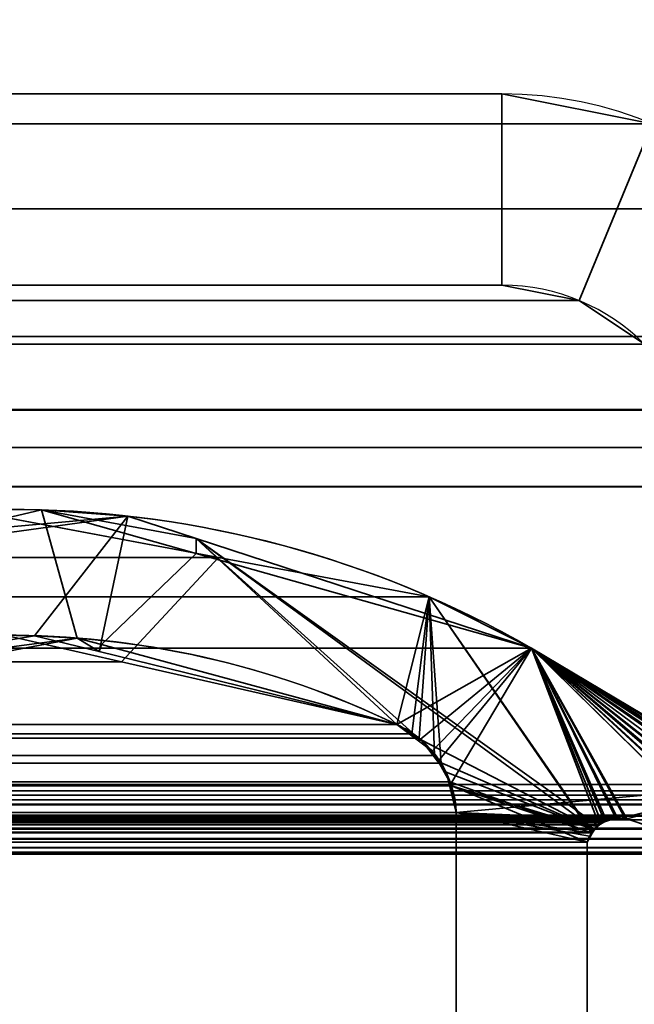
# Model space of a CAD drawing. Header units: millimetres. Extents: x -603 to 3703, y -120 to 193.
# Tile 918 of 938: x 3507 to 3512, y 10 to 18. Entities that reach past the tile are written whole.
import ezdxf

# ---------------------------------------------------------------- set-up
doc = ezdxf.new("R2010")
doc.units = ezdxf.units.MM
doc.layers.add('151', color=7, linetype='Continuous', true_color=0xffffff)

# ---------------------------------------------------------------- blocks, each defined once
blk = doc.blocks.new('UG_SURFACE_003')
at = {"layer": '151', "color": 252, "linetype": 'Continuous', "lineweight": 35}
for points in [[(3702.5001, -35, 2213.0001), (3702.5001, 174.4, 2213.0001), (2297.4999, 174.4, 2213.0001), (2297.4999, -35, 2213.0001)], [(2447.5, -35, 2063), (2447.5, 174.4, 2063), (3552.5, 174.4, 2063), (3552.5, -35, 2063)]]:
    blk.add_3dface(points, dxfattribs=at)
blk = doc.blocks.new('UG_SURFACE_166')
at = {"layer": '151', "color": 252, "linetype": 'Continuous', "lineweight": 35}
for points in [[(3510.92, 17.5, 2019.4199), (2489.08, 17.5, 2019.4199), (2487.9014, 17.2655, 2020.5986), (3512.0986, 17.2655, 2020.5986)], [(2489.08, 17.5, 2019.4199), (3510.92, 17.5, 2019.4199), (3502.61, 17.5, 2011.1101), (2497.39, 17.5, 2011.1101)], [(3510.92, 16, 2019.4199), (3502.61, 16, 2011.1101), (3502.61, 17.5, 2011.1101), (3510.92, 17.5, 2019.4199)], [(3510.92, 17.5, 2019.4199), (3512.0986, 17.2655, 2020.5986), (3511.5247, 15.8797, 2020.0245), (3510.92, 16, 2019.4199)], [(3512.0986, 17.2655, 2020.5986), (2487.9014, 17.2655, 2020.5986), (2486.902, 16.5979, 2021.5979), (3513.098, 16.5979, 2021.5979)], [(3512.0986, 17.2655, 2020.5986), (3513.098, 16.5979, 2021.5979), (3512.0373, 15.5372, 2020.5371), (3511.5247, 15.8797, 2020.0245)], [(3513.098, 16.5979, 2021.5979), (2486.902, 16.5979, 2021.5979), (2486.2344, 15.5987, 2022.2654), (3513.7656, 15.5987, 2022.2654)], [(3511.5247, 15.8797, 2020.0245), (2488.4753, 15.8797, 2020.0245), (2489.08, 16, 2019.4199), (3510.92, 16, 2019.4199)], [(2489.08, 16, 2019.4199), (2497.39, 16, 2011.1101), (3502.61, 16, 2011.1101), (3510.92, 16, 2019.4199)], [(3512.0373, 15.5372, 2020.5371), (2487.9627, 15.5372, 2020.5371), (2488.4753, 15.8797, 2020.0245), (3511.5247, 15.8797, 2020.0245)], [(3513.9408, 15.0209, 2022.4409), (3513.7656, 15.5987, 2022.2654), (2486.2344, 15.5987, 2022.2654), (2486.0592, 15.0209, 2022.4409)], [(3512.3796, 15.0246, 2020.8797), (2487.6204, 15.0246, 2020.8797), (2487.9627, 15.5372, 2020.5371), (3512.0373, 15.5372, 2020.5371)], [(2486.0592, 15.0209, 2022.4409), (2486.0001, 14.42, 2022.5), (3513.9999, 14.42, 2022.5)], [(2486.0592, 15.0209, 2022.4409), (3513.9999, 14.42, 2022.5), (3513.9408, 15.0209, 2022.4409)], [(2487.5305, 14.7282, 2020.9696), (2487.6204, 15.0246, 2020.8797), (3512.3796, 15.0246, 2020.8797), (3512.4695, 14.7282, 2020.9696)], [(3512.5, 14.42, 2020.9999), (2487.5, 14.42, 2020.9999), (2487.5305, 14.7282, 2020.9696)], [(3512.4695, 14.7282, 2020.9696), (3512.5, 14.42, 2020.9999), (2487.5305, 14.7282, 2020.9696)], [(2486.0001, -46.92, 2022.5), (3513.9999, -46.92, 2022.5), (3513.9999, 14.42, 2022.5), (2486.0001, 14.42, 2022.5)], [(2487.5, -46.92, 2020.9999), (2487.5, 14.42, 2020.9999), (3512.5, 14.42, 2020.9999), (3512.5, -46.92, 2020.9999)]]:
    blk.add_3dface(points, dxfattribs=at)
blk = doc.blocks.new('UG_SURFACE_167')
at = {"layer": '151', "color": 252, "linetype": 'Continuous', "lineweight": 35}
for points in [[(3510.92, 17.5, 2019.4199), (3510.92, 17.5, -7), (3502.61, 17.5, -7), (3502.61, 17.5, 2011.1101)], [(3510.92, 16, -7), (3502.61, 16, -7), (3502.61, 17.5, -7), (3510.92, 17.5, -7)], [(3510.92, 17.5, 2019.4199), (3502.61, 17.5, 2011.1101), (3502.61, 16, 2011.1101), (3510.92, 16, 2019.4199)], [(3512.0986, 17.2655, 2020.5986), (3512.0986, 17.2655, -7), (3510.92, 17.5, -7), (3510.92, 17.5, 2019.4199)], [(3510.92, 17.5, -7), (3512.0986, 17.2655, -7), (3511.5247, 15.8797, -7), (3510.92, 16, -7)], [(3510.92, 16, 2019.4199), (3511.5247, 15.8797, 2020.0245), (3512.0986, 17.2655, 2020.5986), (3510.92, 17.5, 2019.4199)], [(3512.0986, 17.2655, -7), (3513.098, 16.5979, -7), (3512.0373, 15.5372, -7), (3511.5247, 15.8797, -7)], [(3511.5247, 15.8797, 2020.0245), (3512.0373, 15.5372, 2020.5371), (3513.098, 16.5979, 2021.5979), (3512.0986, 17.2655, 2020.5986)], [(3510.92, 16, 2019.4199), (3502.61, 16, 2011.1101), (3502.61, 16, -7), (3510.92, 16, -7)], [(3510.92, 16, 2019.4199), (3510.92, 16, -7), (3511.5247, 15.8797, -7), (3511.5247, 15.8797, 2020.0245)], [(3511.5247, 15.8797, 2020.0245), (3511.5247, 15.8797, -7), (3512.0373, 15.5372, -7), (3512.0373, 15.5372, 2020.5371)]]:
    blk.add_3dface(points, dxfattribs=at)
blk = doc.blocks.new('UG_SURFACE_221')
at = {"layer": '151', "color": 7, "linetype": 'Continuous', "lineweight": 35}
for points in [[(2491.3032, 13.8666, 2017.1969), (3508.6968, 13.8666, 2017.1969), (3506.7186, 14.2362, 2015.2187)], [(3507.937, 13.0477, 2016.4371), (3507.0217, 13.2561, 2015.5215), (3506.7186, 14.2362, 2015.2187), (3508.6968, 13.8666, 2017.1969)], [(3510.35, 13.5578, 2018.8501), (3508.6968, 13.8666, 2017.1969), (2491.3032, 13.8666, 2017.1969), (2489.65, 13.5578, 2018.8501)], [(3508.6968, 13.8666, 2017.1969), (3510.35, 13.5578, 2018.8501), (3510.0949, 12.5565, 2018.595), (3507.937, 13.0477, 2016.4371)], [(2489.65, 13.5578, 2018.8501), (2488.848, 13.1555, 2019.6519), (3511.152, 13.1555, 2019.6519)], [(2489.65, 13.5578, 2018.8501), (3511.152, 13.1555, 2019.6519), (3510.35, 13.5578, 2018.8501)], [(3510.2129, 12.4839, 2018.713), (3510.0949, 12.5565, 2018.595), (3510.35, 13.5578, 2018.8501)], [(3510.35, 13.5578, 2018.8501), (3510.2701, 12.4486, 2018.7702), (3510.2129, 12.4839, 2018.713)], [(3510.3898, 12.3133, 2018.8897), (3510.2701, 12.4486, 2018.7702), (3510.35, 13.5578, 2018.8501)], [(3510.35, 13.5578, 2018.8501), (3510.442, 12.2541, 2018.9421), (3510.3898, 12.3133, 2018.8897)], [(3510.5097, 12.1076, 2019.0098), (3510.442, 12.2541, 2018.9421), (3510.35, 13.5578, 2018.8501), (3511.621, 11.7072, 2020.1211)], [(3511.6827, 11.7698, 2020.1828), (3511.627, 11.713, 2020.1268), (3510.35, 13.5578, 2018.8501), (3511.152, 13.1555, 2019.6519)], [(3511.627, 11.713, 2020.1268), (3511.621, 11.7072, 2020.1211), (3510.35, 13.5578, 2018.8501)], [(3507.937, 13.0477, 2016.4371), (2492.063, 13.0444, 2016.4368), (2492.9996, 13.2561, 2015.5005)], [(3507.0217, 13.2561, 2015.5215), (3507.937, 13.0477, 2016.4371), (2492.9996, 13.2561, 2015.5005)], [(3512.9445, 12.0875, 2021.4446), (3511.152, 13.1555, 2019.6519), (2488.848, 13.1555, 2019.6519), (2487.0555, 12.0875, 2021.4446)], [(3511.152, 13.1555, 2019.6519), (3513.0851, 11.8384, 2021.585), (3513.0844, 11.8085, 2021.5845)], [(3513.0844, 11.8085, 2021.5845), (3513.072, 11.7445, 2021.5719), (3513.0677, 11.736, 2021.5678), (3511.152, 13.1555, 2019.6519)], [(3511.152, 13.1555, 2019.6519), (3513.052, 11.9651, 2021.5521), (3513.0689, 11.9316, 2021.569), (3513.0699, 11.9274, 2021.5697)], [(3511.152, 13.1555, 2019.6519), (3512.9445, 12.0875, 2021.4446), (3512.9981, 12.0363, 2021.4982)], [(3511.152, 13.1555, 2019.6519), (3512.8782, 11.5549, 2021.3783), (3512.8458, 11.5407, 2021.3459), (3512.7914, 11.5435, 2021.2913)], [(3513.0677, 11.736, 2021.5678), (3513.0312, 11.662, 2021.5313), (3513.0274, 11.6582, 2021.5275), (3511.152, 13.1555, 2019.6519)], [(3512.9981, 12.0363, 2021.4982), (3513.0329, 12.0032, 2021.5328), (3513.052, 11.9651, 2021.5521), (3511.152, 13.1555, 2019.6519)], [(3511.152, 13.1555, 2019.6519), (3512.9611, 11.5914, 2021.461), (3512.9602, 11.5905, 2021.4601), (3512.8782, 11.5549, 2021.3783)], [(3513.0699, 11.9274, 2021.5697), (3513.0851, 11.846, 2021.5852), (3513.0851, 11.8384, 2021.585), (3511.152, 13.1555, 2019.6519)], [(3511.152, 13.1555, 2019.6519), (3511.6997, 11.787, 2020.1998), (3511.6827, 11.7698, 2020.1828)], [(3511.152, 13.1555, 2019.6519), (3511.8995, 11.8171, 2020.3996), (3511.8856, 11.8188, 2020.3855)], [(3513.0274, 11.6582, 2021.5275), (3512.9611, 11.5914, 2021.461), (3511.152, 13.1555, 2019.6519)], [(3511.152, 13.1555, 2019.6519), (3511.8248, 11.8261, 2020.3249), (3511.8134, 11.8226, 2020.3135)], [(3512.7914, 11.5435, 2021.2913), (3512.697, 11.5484, 2021.1971), (3511.8995, 11.8171, 2020.3996), (3511.152, 13.1555, 2019.6519)], [(3511.8856, 11.8188, 2020.3855), (3511.8248, 11.8261, 2020.3249), (3511.152, 13.1555, 2019.6519)], [(3511.8134, 11.8226, 2020.3135), (3511.7393, 11.7994, 2020.2394), (3511.6997, 11.787, 2020.1998), (3511.152, 13.1555, 2019.6519)], [(3510.0949, 12.5565, 2018.595), (2489.9051, 12.5565, 2018.595), (2492.063, 13.0444, 2016.4368)], [(2492.063, 13.0444, 2016.4368), (3507.937, 13.0477, 2016.4371), (3510.0949, 12.5565, 2018.595)], [(2489.79, 12.4747, 2018.7101), (2489.9051, 12.5565, 2018.595), (3510.0949, 12.5565, 2018.595)], [(3510.0949, 12.5565, 2018.595), (3510.2129, 12.4839, 2018.713), (2489.79, 12.4747, 2018.7101)], [(3510.2701, 12.4486, 2018.7702), (2489.61, 12.3158, 2018.8901), (2489.6529, 12.3772, 2018.847)], [(3510.2701, 12.4486, 2018.7702), (3510.3898, 12.3133, 2018.8897), (2489.61, 12.3158, 2018.8901)], [(2489.6529, 12.3772, 2018.847), (2489.79, 12.4747, 2018.7101), (3510.2129, 12.4839, 2018.713)], [(3510.2129, 12.4839, 2018.713), (3510.2701, 12.4486, 2018.7702), (2489.6529, 12.3772, 2018.847)], [(2489.522, 12.19, 2018.9781), (2489.61, 12.3158, 2018.8901), (3510.3898, 12.3133, 2018.8897)], [(3510.3898, 12.3133, 2018.8897), (3510.442, 12.2541, 2018.9421), (2489.522, 12.19, 2018.9781)], [(3510.442, 12.2541, 2018.9421), (2489.4927, 12.1064, 2019.0072), (2489.522, 12.19, 2018.9781)], [(3510.442, 12.2541, 2018.9421), (3510.5097, 12.1076, 2019.0098), (2489.4927, 12.1064, 2019.0072)], [(2487.0555, 12.0875, 2021.4446), (2487.0012, 12.0382, 2021.4989), (3512.9981, 12.0363, 2021.4982)], [(3512.9981, 12.0363, 2021.4982), (3512.9445, 12.0875, 2021.4446), (2487.0555, 12.0875, 2021.4446)], [(2489.4547, 11.9977, 2019.0454), (2489.4927, 12.1064, 2019.0072), (3510.5097, 12.1076, 2019.0098)], [(3510.5097, 12.1076, 2019.0098), (3510.525, 12.0751, 2019.0248), (2489.4547, 11.9977, 2019.0454)], [(3510.525, 12.0751, 2019.0248), (3510.5615, 11.8663, 2019.0616), (2489.4547, 11.9977, 2019.0454)], [(3511.621, 11.7072, 2020.1211), (3511.5888, 11.6334, 2020.0887), (3510.525, 12.0751, 2019.0248), (3510.5097, 12.1076, 2019.0098)], [(3510.5615, 11.8663, 2019.0616), (3510.525, 12.0751, 2019.0248), (3511.5888, 11.6334, 2020.0887)], [(3513.052, 11.9651, 2021.5521), (2486.9473, 11.9664, 2021.5528), (2486.9318, 11.9257, 2021.5681)], [(2486.9318, 11.9257, 2021.5681), (3513.0689, 11.9316, 2021.569), (3513.052, 11.9651, 2021.5521)], [(2486.9516, 11.9779, 2021.5485), (2486.9473, 11.9664, 2021.5528), (3513.052, 11.9651, 2021.5521)], [(3513.052, 11.9651, 2021.5521), (2486.9761, 12.0155, 2021.524), (2486.9516, 11.9779, 2021.5485)], [(2487.0012, 12.0382, 2021.4989), (2486.9761, 12.0155, 2021.524), (3513.0329, 12.0032, 2021.5328)], [(2486.9761, 12.0155, 2021.524), (3513.052, 11.9651, 2021.5521), (3513.0329, 12.0032, 2021.5328)], [(3513.0329, 12.0032, 2021.5328), (3512.9981, 12.0363, 2021.4982), (2487.0012, 12.0382, 2021.4989)], [(3510.5615, 11.8663, 2019.0616), (2489.4385, 11.8663, 2019.0616), (2489.4547, 11.9977, 2019.0454)], [(2486.9215, 11.8984, 2021.5783), (2486.9156, 11.8382, 2021.5845), (3513.0851, 11.846, 2021.5852)], [(2486.9318, 11.9257, 2021.5681), (2486.9215, 11.8984, 2021.5783), (3513.0851, 11.846, 2021.5852)], [(2486.9318, 11.9257, 2021.5681), (3513.0699, 11.9274, 2021.5697), (3513.0689, 11.9316, 2021.569)], [(3513.0851, 11.846, 2021.5852), (3513.0699, 11.9274, 2021.5697), (2486.9318, 11.9257, 2021.5681)], [(3513.0844, 11.8085, 2021.5845), (2486.9156, 11.8382, 2021.5845), (2486.9146, 11.8282, 2021.5855)], [(2486.9146, 11.8282, 2021.5855), (2486.928, 11.7445, 2021.5719), (3513.072, 11.7445, 2021.5719)], [(3513.072, 11.7445, 2021.5719), (3513.0844, 11.8085, 2021.5845), (2486.9146, 11.8282, 2021.5855)], [(2486.9156, 11.8382, 2021.5845), (3513.0851, 11.8384, 2021.585), (3513.0851, 11.846, 2021.5852)], [(3513.0844, 11.8085, 2021.5845), (3513.0851, 11.8384, 2021.585), (2486.9156, 11.8382, 2021.5845)], [(3511.8995, 11.8171, 2020.3996), (3512.697, 11.5484, 2021.1971), (2487.303, 11.5484, 2021.1971), (2488.1005, 11.8171, 2020.3996)], [(3511.8995, 11.8171, 2020.3996), (2488.1005, 11.8171, 2020.3996), (2488.1144, 11.8176, 2020.3855)], [(3511.8248, 11.8261, 2020.3249), (2488.1144, 11.8176, 2020.3855), (2488.1871, 11.8202, 2020.313)], [(3511.8248, 11.8261, 2020.3249), (3511.8856, 11.8188, 2020.3855), (2488.1144, 11.8176, 2020.3855)], [(2488.1144, 11.8176, 2020.3855), (3511.8856, 11.8188, 2020.3855), (3511.8995, 11.8171, 2020.3996)], [(2488.1871, 11.8202, 2020.313), (3511.8134, 11.8226, 2020.3135), (3511.8248, 11.8261, 2020.3249)], [(3511.8134, 11.8226, 2020.3135), (2488.1871, 11.8202, 2020.313), (2488.2166, 11.8212, 2020.2832)], [(2488.2166, 11.8212, 2020.2832), (3511.7393, 11.7994, 2020.2394), (3511.8134, 11.8226, 2020.3135)], [(2488.2166, 11.8212, 2020.2832), (2488.2603, 11.8, 2020.2398), (3511.7393, 11.7994, 2020.2394)], [(2489.4385, 6.7187, 2019.0616), (2489.4385, 11.8663, 2019.0616), (3510.5615, 11.8663, 2019.0616), (3510.5615, 6.7187, 2019.0616)], [(3510.5615, 6.7187, 2019.0616), (3510.5615, 11.8663, 2019.0616), (3511.5888, 11.6334, 2020.0887), (3511.5888, 7.3541, 2020.0887)], [(2486.9323, 11.736, 2021.5678), (3513.0677, 11.736, 2021.5678), (3513.072, 11.7445, 2021.5719), (2486.928, 11.7445, 2021.5719)], [(3513.0312, 11.662, 2021.5313), (2486.9323, 11.736, 2021.5678), (2486.9688, 11.662, 2021.5313)], [(3513.0312, 11.662, 2021.5313), (3513.0677, 11.736, 2021.5678), (2486.9323, 11.736, 2021.5678)], [(3511.6997, 11.787, 2020.1998), (2488.2603, 11.8, 2020.2398), (2488.3184, 11.7716, 2020.1817)], [(3511.6997, 11.787, 2020.1998), (3511.7393, 11.7994, 2020.2394), (2488.2603, 11.8, 2020.2398)], [(2488.3184, 11.7716, 2020.1817), (3511.6827, 11.7698, 2020.1828), (3511.6997, 11.787, 2020.1998)], [(3511.6827, 11.7698, 2020.1828), (2488.3184, 11.7716, 2020.1817), (2488.3265, 11.7677, 2020.1735)], [(2488.3265, 11.7677, 2020.1735), (3511.627, 11.713, 2020.1268), (3511.6827, 11.7698, 2020.1828)], [(2488.3265, 11.7677, 2020.1735), (2488.3733, 11.7134, 2020.1268), (3511.627, 11.713, 2020.1268)], [(3513.0274, 11.6582, 2021.5275), (2486.9726, 11.6582, 2021.5275), (2487.0391, 11.5917, 2021.461)], [(2487.0391, 11.5917, 2021.461), (3512.9611, 11.5914, 2021.461), (3513.0274, 11.6582, 2021.5275)], [(3511.621, 11.7072, 2020.1211), (2488.3733, 11.7134, 2020.1268), (2488.38, 11.7055, 2020.1201)], [(3511.621, 11.7072, 2020.1211), (3511.627, 11.713, 2020.1268), (2488.3733, 11.7134, 2020.1268)], [(2488.38, 11.7055, 2020.1201), (3511.5888, 11.6334, 2020.0887), (3511.621, 11.7072, 2020.1211)], [(2488.38, 11.7055, 2020.1201), (2488.4112, 11.6334, 2020.0887), (3511.5888, 11.6334, 2020.0887)], [(3512.9602, 11.5905, 2021.4601), (2487.0391, 11.5917, 2021.461), (2487.041, 11.5896, 2021.4589)], [(3512.9602, 11.5905, 2021.4601), (3512.9611, 11.5914, 2021.461), (2487.0391, 11.5917, 2021.461)], [(3512.9602, 11.5905, 2021.4601), (2487.041, 11.5896, 2021.4589), (2487.1218, 11.5553, 2021.378)], [(2487.1218, 11.5553, 2021.378), (3512.8782, 11.5549, 2021.3783), (3512.9602, 11.5905, 2021.4601)], [(3511.5888, 7.3541, 2020.0887), (3511.5888, 11.6334, 2020.0887), (2488.4112, 11.6334, 2020.0887), (2488.4112, 7.3541, 2020.0887)], [(3512.8782, 11.5549, 2021.3783), (2487.1218, 11.5553, 2021.378), (2487.1581, 11.54, 2021.342)], [(3512.8458, 11.5407, 2021.3459), (3512.8782, 11.5549, 2021.3783), (2487.1581, 11.54, 2021.342)], [(3512.8458, 11.5407, 2021.3459), (2487.1581, 11.54, 2021.342), (2487.2088, 11.5412, 2021.291)], [(2487.2088, 11.5412, 2021.291), (3512.7914, 11.5435, 2021.2913), (3512.8458, 11.5407, 2021.3459)], [(3512.7914, 11.5435, 2021.2913), (2487.2088, 11.5412, 2021.291), (2487.283, 11.5429, 2021.2171)], [(2487.283, 11.5429, 2021.2171), (3512.697, 11.5484, 2021.1971), (3512.7914, 11.5435, 2021.2913)], [(2487.283, 11.5429, 2021.2171), (2487.303, 11.5484, 2021.1971), (3512.697, 11.5484, 2021.1971)]]:
    blk.add_3dface(points, dxfattribs=at)
blk = doc.blocks.new('UG_SURFACE_222')
at = {"layer": '151', "color": 7, "linetype": 'Continuous', "lineweight": 35}
for points in [[(3505.4314, 12.8262, 2013.9313), (3507.5881, 13.2339, 2016.088), (3507.308, 14.2393, 2015.8079), (3505.8429, 13.8955, 2014.343)], [(3505.8429, 13.8955, 2014.343), (3507.308, 14.2393, 2015.8079), (3507.9851, 14.1908, -7)], [(3507.308, 14.2393, 2015.8079), (3508.5218, 14.0154, -7), (3507.9851, 14.1908, -7)], [(3507.308, 14.2393, 2015.8079), (3508.522, 13.897, 2017.0221), (3508.5218, 14.0154, -7)], [(3508.522, 13.897, 2017.0221), (3507.308, 14.2393, 2015.8079), (3507.5881, 13.2339, 2016.088), (3507.7784, 13.1825, 2016.2783)], [(3505.8277, 13.9927, -7), (3507.9851, 14.1908, -7), (3507.2534, 13.2525, -7), (3505.4286, 12.9478, -7)], [(3507.9851, 14.1908, -7), (3505.8277, 13.9927, -7), (3505.8429, 13.8955, 2014.343)], [(3507.7612, 13.1281, -7), (3507.2534, 13.2525, -7), (3507.9851, 14.1908, -7)], [(3507.9851, 14.1908, -7), (3508.5218, 14.0154, -7), (3510.0949, 12.5565, -7), (3507.7612, 13.1281, -7)], [(3511.152, 13.1555, -7), (3508.5218, 14.0154, -7), (3508.522, 13.897, 2017.0221)], [(3508.5218, 14.0154, -7), (3511.6425, 11.7364, -7), (3510.2863, 12.4353, -7), (3510.2708, 12.4451, -7)], [(3510.2708, 12.4451, -7), (3510.0949, 12.5565, -7), (3508.5218, 14.0154, -7)], [(3508.5218, 14.0154, -7), (3511.152, 13.1555, -7), (3511.7233, 11.8004, -7), (3511.6742, 11.7616, -7)], [(3511.6742, 11.7616, -7), (3511.6425, 11.7364, -7), (3508.5218, 14.0154, -7)], [(3507.7784, 13.1825, 2016.2783), (3510.0949, 12.5565, 2018.595), (3511.152, 13.1555, 2019.6519), (3508.522, 13.897, 2017.0221)], [(3508.522, 13.897, 2017.0221), (3511.152, 13.1555, 2019.6519), (3511.152, 13.1555, -7)], [(3507.5881, 13.2339, 2016.088), (3505.4286, 12.9478, -7), (3507.2534, 13.2525, -7)], [(3507.5881, 13.2339, 2016.088), (3505.4314, 12.8262, 2013.9313), (3505.4286, 12.9478, -7)], [(3507.5881, 13.2339, 2016.088), (3507.2534, 13.2525, -7), (3507.7612, 13.1281, -7)], [(3507.7612, 13.1281, -7), (3507.7784, 13.1825, 2016.2783), (3507.5881, 13.2339, 2016.088)], [(3507.7784, 13.1825, 2016.2783), (3507.7612, 13.1281, -7), (3510.0949, 12.5565, -7)], [(3510.0949, 12.5565, -7), (3510.0949, 12.5565, 2018.595), (3507.7784, 13.1825, 2016.2783)], [(3511.152, 13.1555, 2019.6519), (3510.0949, 12.5565, 2018.595), (3510.2654, 12.429, 2018.7654)], [(3510.2654, 12.429, 2018.7654), (3510.3726, 12.3488, 2018.8725), (3511.152, 13.1555, 2019.6519)], [(3511.152, 13.1555, 2019.6519), (3510.3726, 12.3488, 2018.8725), (3510.4184, 12.2684, 2018.9185)], [(3510.4184, 12.2684, 2018.9185), (3510.5195, 12.0912, 2019.0196), (3511.152, 13.1555, 2019.6519)], [(3512.9445, 12.0875, 2021.4446), (3511.152, 13.1555, 2019.6519), (3510.5195, 12.0912, 2019.0196), (3510.5207, 12.0858, 2019.0206)], [(3512.9445, 12.0875, -7), (3511.152, 13.1555, -7), (3511.152, 13.1555, 2019.6519), (3512.9445, 12.0875, 2021.4446)], [(3513.0699, 11.9096, -7), (3511.152, 13.1555, -7), (3512.9445, 12.0875, -7), (3512.9833, 12.0542, -7)], [(3511.152, 13.1555, -7), (3513.0801, 11.8308, -7), (3513.072, 11.7445, -7), (3513.0343, 11.6741, -7)], [(3511.152, 13.1555, -7), (3512.9774, 11.612, -7), (3512.9249, 11.5689, -7), (3512.8958, 11.56, -7)], [(3511.152, 13.1555, -7), (3513.0699, 11.9096, -7), (3513.0835, 11.8677, -7), (3513.0801, 11.8308, -7)], [(3512.8958, 11.56, -7), (3512.82, 11.5367, -7), (3512.8005, 11.5385, -7), (3511.152, 13.1555, -7)], [(3513.0343, 11.6741, -7), (3513.0198, 11.6466, -7), (3512.9774, 11.612, -7), (3511.152, 13.1555, -7)], [(3511.152, 13.1555, -7), (3511.8229, 11.8261, -7), (3511.8189, 11.825, -7), (3511.74, 11.8047, -7)], [(3512.8005, 11.5385, -7), (3512.697, 11.5484, -7), (3511.8995, 11.8171, -7), (3511.152, 13.1555, -7)], [(3511.8995, 11.8171, -7), (3511.8229, 11.8261, -7), (3511.152, 13.1555, -7)], [(3511.74, 11.8047, -7), (3511.7233, 11.8004, -7), (3511.152, 13.1555, -7)], [(3510.2708, 12.4451, -7), (3510.2654, 12.429, 2018.7654), (3510.0949, 12.5565, 2018.595)], [(3510.0949, 12.5565, 2018.595), (3510.0949, 12.5565, -7), (3510.2708, 12.4451, -7)], [(3510.2654, 12.429, 2018.7654), (3510.2708, 12.4451, -7), (3510.2863, 12.4353, -7)], [(3510.2863, 12.4353, -7), (3510.3726, 12.3488, 2018.8725), (3510.2654, 12.429, 2018.7654)], [(3510.4148, 12.2688, -7), (3510.2863, 12.4353, -7), (3511.6425, 11.7364, -7)], [(3510.2863, 12.4353, -7), (3510.4184, 12.2684, 2018.9185), (3510.3726, 12.3488, 2018.8725)], [(3510.2863, 12.4353, -7), (3510.4148, 12.2688, -7), (3510.4184, 12.2684, 2018.9185)], [(3511.6425, 11.7364, -7), (3510.4821, 12.1819, -7), (3510.4148, 12.2688, -7)], [(3510.4184, 12.2684, 2018.9185), (3510.4148, 12.2688, -7), (3510.4821, 12.1819, -7)], [(3510.4821, 12.1819, -7), (3510.5195, 12.0912, 2019.0196), (3510.4184, 12.2684, 2018.9185)], [(3510.5071, 12.0825, -7), (3510.4821, 12.1819, -7), (3511.6425, 11.7364, -7)], [(3510.5195, 12.0912, 2019.0196), (3510.4821, 12.1819, -7), (3510.5071, 12.0825, -7)], [(3510.5071, 12.0825, -7), (3510.5207, 12.0858, 2019.0206), (3510.5195, 12.0912, 2019.0196)], [(3510.5207, 12.0858, 2019.0206), (3510.5071, 12.0825, -7), (3510.5615, 11.8663, -7)], [(3510.5071, 12.0825, -7), (3511.6425, 11.7364, -7), (3511.6265, 11.7059, -7)], [(3511.6265, 11.7059, -7), (3511.5888, 11.6334, -7), (3510.5615, 11.8663, -7), (3510.5071, 12.0825, -7)], [(3510.5207, 12.0858, 2019.0206), (3510.5615, 11.8663, 2019.0616), (3512.9445, 12.0875, 2021.4446)], [(3510.5615, 11.8663, -7), (3510.5615, 11.8663, 2019.0616), (3510.5207, 12.0858, 2019.0206)], [(3512.9445, 12.0875, 2021.4446), (3510.5615, 11.8663, 2019.0616), (3511.76, 11.8152, 2020.2601), (3511.8186, 11.816, 2020.3187)], [(3511.8186, 11.816, 2020.3187), (3511.8995, 11.8171, 2020.3996), (3512.9445, 12.0875, 2021.4446)], [(3512.9833, 12.0506, 2021.4832), (3512.9445, 12.0875, 2021.4446), (3511.8995, 11.8171, 2020.3996), (3512.697, 11.5484, 2021.1971)], [(3511.5888, 11.6334, -7), (3511.5888, 7.3541, -7), (3510.5615, 6.7187, -7), (3510.5615, 11.8663, -7)], [(3510.5615, 11.8663, 2019.0616), (3511.6634, 11.7586, 2020.1633), (3511.6718, 11.7635, 2020.1716)], [(3510.5615, 11.8663, 2019.0616), (3511.6069, 11.6819, 2020.107), (3511.6241, 11.705, 2020.124)], [(3511.6718, 11.7635, 2020.1716), (3511.7404, 11.8037, 2020.2403), (3510.5615, 11.8663, 2019.0616)], [(3511.7404, 11.8037, 2020.2403), (3511.76, 11.8152, 2020.2601), (3510.5615, 11.8663, 2019.0616)], [(3510.5615, 11.8663, 2019.0616), (3511.5888, 11.6334, 2020.0887), (3511.6069, 11.6819, 2020.107)], [(3511.6241, 11.705, 2020.124), (3511.6634, 11.7586, 2020.1633), (3510.5615, 11.8663, 2019.0616)], [(3511.5888, 7.3541, 2020.0887), (3511.5888, 11.6334, 2020.0887), (3510.5615, 11.8663, 2019.0616), (3510.5615, 6.7187, 2019.0616)], [(3510.5615, 6.7187, 2019.0616), (3510.5615, 11.8663, 2019.0616), (3510.5615, 11.8663, -7), (3510.5615, 6.7187, -7)], [(3511.76, 11.8152, 2020.2601), (3511.74, 11.8047, -7), (3511.8189, 11.825, -7)], [(3511.76, 11.8152, 2020.2601), (3511.7404, 11.8037, 2020.2403), (3511.74, 11.8047, -7)], [(3511.8189, 11.825, -7), (3511.8186, 11.816, 2020.3187), (3511.76, 11.8152, 2020.2601)], [(3511.8186, 11.816, 2020.3187), (3511.8189, 11.825, -7), (3511.8229, 11.8261, -7)], [(3511.8186, 11.816, 2020.3187), (3511.8229, 11.8261, -7), (3511.8995, 11.8171, -7)], [(3511.8995, 11.8171, -7), (3511.8995, 11.8171, 2020.3996), (3511.8186, 11.816, 2020.3187)], [(3511.8995, 11.8171, -7), (3512.697, 11.5484, -7), (3512.697, 11.5484, 2021.1971), (3511.8995, 11.8171, 2020.3996)], [(3511.6634, 11.7586, 2020.1633), (3511.6241, 11.705, 2020.124), (3511.6265, 11.7059, -7)], [(3511.6634, 11.7586, 2020.1633), (3511.6265, 11.7059, -7), (3511.6425, 11.7364, -7)], [(3511.6634, 11.7586, 2020.1633), (3511.6425, 11.7364, -7), (3511.6742, 11.7616, -7)], [(3511.6742, 11.7616, -7), (3511.6718, 11.7635, 2020.1716), (3511.6634, 11.7586, 2020.1633)], [(3511.7233, 11.8004, -7), (3511.7404, 11.8037, 2020.2403), (3511.6718, 11.7635, 2020.1716)], [(3511.6718, 11.7635, 2020.1716), (3511.6742, 11.7616, -7), (3511.7233, 11.8004, -7)], [(3511.7233, 11.8004, -7), (3511.74, 11.8047, -7), (3511.7404, 11.8037, 2020.2403)], [(3511.6069, 11.6819, 2020.107), (3511.5888, 11.6334, -7), (3511.6265, 11.7059, -7)], [(3511.6069, 11.6819, 2020.107), (3511.5888, 11.6334, 2020.0887), (3511.5888, 11.6334, -7)], [(3511.6265, 11.7059, -7), (3511.6241, 11.705, 2020.124), (3511.6069, 11.6819, 2020.107)], [(3511.5888, 7.3541, -7), (3511.5888, 11.6334, -7), (3511.5888, 11.6334, 2020.0887), (3511.5888, 7.3541, 2020.0887)]]:
    blk.add_3dface(points, dxfattribs=at)

msp = doc.modelspace()

# ---------------------------------------------------------------- linework, layer by layer
at = {"layer": '151', "color": 252, "linetype": 'Continuous', "lineweight": -3, "true_color": 0x939598}
for p, q in [((3510.92, 17.5, 2019.42), (2489.08, 17.5, 2019.42)), ((3510.92, 17.5, 2019.42), (3502.61, 17.5, 2011.11)), ((3510.92, 17.5, 2019.42), (3502.61, 17.5, 2011.11)), ((3510.92, 17.5, -7), (3502.61, 17.5, -7)), ((3510.92, 17.5, -7), (3510.92, 17.5, 2019.42)), ((3510.92, 16, 2019.42), (2489.08, 16, 2019.42)), ((3510.92, 16, 2019.42), (3502.61, 16, 2011.11)), ((3510.92, 16, 2019.42), (3502.61, 16, 2011.11)), ((3510.92, 16, -7), (3502.61, 16, -7)), ((3510.92, 16, -7), (3510.92, 16, 2019.42)), ((3514, 14.42, 2022.5), (2486, 14.42, 2022.5)), ((3512.5, 14.42, 2021), (2487.5, 14.42, 2021)), ((3511.152, 13.1555, 2019.652), (2488.848, 13.1555, 2019.652)), ((3512.9445, 12.0875, 2021.4445), (3511.152, 13.1555, 2019.652)), ((3511.152, 13.1555, -7), (3511.152, 13.1555, 2019.652)), ((3512.9445, 12.0875, 2021.4445), (3511.152, 13.1555, 2019.652)), ((3512.9445, 12.0875, -7), (3511.152, 13.1555, -7)), ((2489.905, 12.5565, 2018.595), (3510.095, 12.5565, 2018.595)), ((3510.095, 12.5565, 2018.595), (3510.095, 12.5565, -7)), ((3512.9445, 12.0875, 2021.4445), (2487.0555, 12.0875, 2021.4445)), ((3511.8996, 11.8171, 2020.3996), (2488.1004, 11.8171, 2020.3996)), ((2489.4385, 11.8663, 2019.0615), (3510.5615, 11.8663, 2019.0615)), ((3510.5615, 11.8663, 2019.0615), (3510.5615, 11.8663, -7)), ((3510.5615, 11.8663, 2019.0615), (3510.5615, 6.7187, 2019.0615)), ((3510.5615, 11.8663, 2019.0615), (3510.5615, 6.7187, 2019.0615)), ((3510.5615, 6.7187, -7), (3510.5615, 11.8663, -7)), ((3511.8996, 11.8171, -7), (3511.8996, 11.8171, 2020.3996)), ((3511.8996, 11.8171, 2020.3996), (3512.6971, 11.5484, 2021.1971)), ((3511.8996, 11.8171, -7), (3512.6971, 11.5484, -7)), ((3511.8996, 11.8171, 2020.3996), (3512.6971, 11.5484, 2021.1971)), ((3513.072, 11.7445, 2021.572), (2486.928, 11.7445, 2021.572)), ((3511.5888, 11.6334, 2020.0888), (2488.4112, 11.6334, 2020.0888)), ((3511.5888, 7.3541, 2020.0888), (3511.5888, 11.6334, 2020.0888)), ((3511.5888, 11.6334, -7), (3511.5888, 11.6334, 2020.0888)), ((3511.5888, 7.3541, -7), (3511.5888, 11.6334, -7)), ((3511.5888, 11.6334, 2020.0888), (3511.5888, 7.3541, 2020.0888)), ((3512.6971, 11.5484, 2021.1971), (2487.3029, 11.5484, 2021.1971))]:
    msp.add_line(p, q, dxfattribs=at)
for radius in [3.08, 1.58]:
    msp.add_arc((3510.92, 14.42, -7), radius, 360, 90, dxfattribs=at)
at = {"layer": '151', "color": 252, "linetype": 'Continuous', "lineweight": -3, "true_color": 0x939598, "extrusion": (-0.707107, -6.12323e-17, 0.707107)}
for major_axis, start_param, end_param in [((-3.08, 0, -3.08), 3.141593, 4.712389), ((3.08, 0, 3.08), 0, 1.570796), ((-1.58, 0, -1.58), 3.141593, 4.712389), ((1.58, 0, 1.58), 0, 1.570796)]:
    msp.add_ellipse((3510.92, 14.42, 2019.42), major_axis=major_axis, ratio=0.707107, start_param=start_param, end_param=end_param, dxfattribs=at)
at = {"layer": '151', "color": 252, "linetype": 'Continuous', "lineweight": -3, "true_color": 0x939598}
for points in [[(3511.152, 13.1555, -7), (3508.6854, 14.5654, -7), (3505.6674, 14.6068, -7), (3503.163, 13.2666, -7)], [(3503.163, 13.2666, 2011.663), (3505.6674, 14.6068, 2014.1674), (3508.6854, 14.5654, 2017.1854), (3511.152, 13.1555, 2019.652)], [(3503.9322, 12.5427, 2012.4322), (3505.8766, 13.4889, 2014.3766), (3508.1467, 13.4942, 2016.6467), (3510.095, 12.5565, 2018.595)], [(3510.095, 12.5565, -7), (3508.1467, 13.4942, -7), (3505.8766, 13.4889, -7), (3503.9322, 12.5427, -7)], [(3510.5615, 11.8663, -7), (3510.5498, 12.1661, -7), (3510.369, 12.4337, -7), (3510.095, 12.5565, -7)], [(3510.095, 12.5565, 2018.595), (3510.369, 12.4337, 2018.869), (3510.5498, 12.1661, 2019.0498), (3510.5615, 11.8663, 2019.0615)], [(3511.5888, 11.6334, -7), (3511.6281, 11.7757, -7), (3511.7658, 11.8542, -7), (3511.8996, 11.8171, -7)], [(3511.8996, 11.8171, 2020.3996), (3511.7658, 11.8542, 2020.2658), (3511.6281, 11.7757, 2020.1281), (3511.5888, 11.6334, 2020.0888)]]:
    msp.add_open_spline(points, degree=3, dxfattribs=at)
for points, knots in [([(3503.163, 13.2666, 2011.663), (3504.448, 13.9543, 2012.948), (3505.7993, 14.26, 2014.2993), (3508.5277, 14.2249, 2017.0277), (3509.8787, 13.8833, 2018.3787), (3511.152, 13.1555, 2019.652)], [0, 0, 0, 0, 0.5, 0.5, 1, 1, 1, 1]), ([(3510.095, 12.5565, 2018.595), (3509.103, 13.034, 2017.603), (3508.0601, 13.2584, 2016.5601), (3505.9653, 13.2538, 2014.4653), (3504.923, 13.0249, 2013.423), (3503.9322, 12.5427, 2012.4322)], [0, 0, 0, 0, 0.5, 0.5, 1, 1, 1, 1]), ([(3510.5615, 11.8663, 2019.0615), (3510.5587, 11.9379, 2019.0587), (3510.5457, 12.0097, 2019.0457), (3510.5042, 12.1401, 2019.0042), (3510.4754, 12.2007, 2018.9754), (3510.3934, 12.3318, 2018.8934), (3510.3338, 12.3969, 2018.8338), (3510.215, 12.4935, 2018.715), (3510.1557, 12.5293, 2018.6557), (3510.095, 12.5565, 2018.595)], [0, 0, 0, 0, 0.21336, 0.21336, 0.424691, 0.424691, 0.733377, 0.733377, 1, 1, 1, 1]), ([(3511.5888, 11.6334, 2020.0888), (3511.5962, 11.6603, 2020.0962), (3511.6075, 11.6855, 2020.1075), (3511.6346, 11.7287, 2020.1346), (3511.6507, 11.7473, 2020.1507), (3511.678, 11.7718, 2020.178), (3511.6887, 11.7799, 2020.1887), (3511.7107, 11.7941, 2020.2107), (3511.722, 11.8001, 2020.222), (3511.7451, 11.8103, 2020.2451), (3511.7568, 11.8145, 2020.2568), (3511.7872, 11.8227, 2020.2872), (3511.806, 11.8255, 2020.306), (3511.8499, 11.8269, 2020.3499), (3511.875, 11.8239, 2020.375), (3511.8996, 11.8171, 2020.3996)], [0, 0, 0, 0, 0.170532, 0.170532, 0.339346, 0.339346, 0.438845, 0.438845, 0.538262, 0.538262, 0.637629, 0.637629, 0.793175, 0.793175, 1, 1, 1, 1])]:
    msp.add_open_spline(points, degree=3, knots=knots, dxfattribs=at)

# ---------------------------------------------------------------- block references
for name in ['UG_SURFACE_003', 'UG_SURFACE_166', 'UG_SURFACE_167', 'UG_SURFACE_221', 'UG_SURFACE_222']:
    msp.add_blockref(name, (0, 0), dxfattribs=at)

doc.saveas('drawing.dxf')
